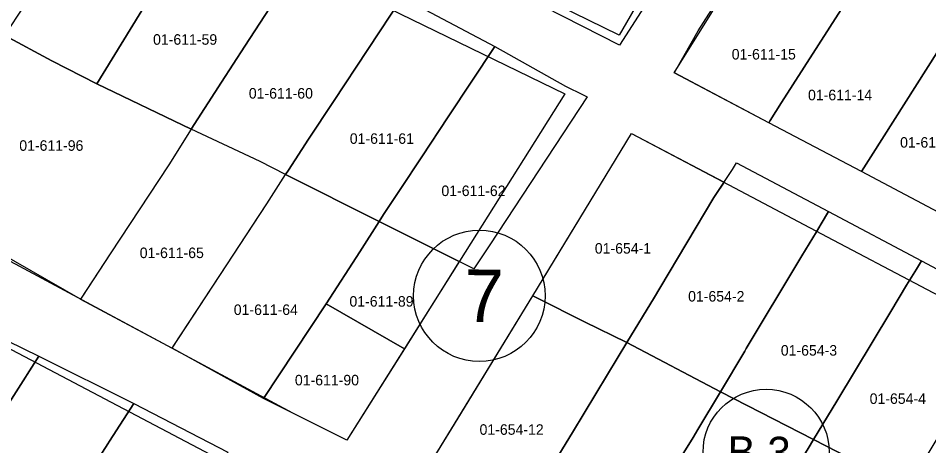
# Model space of a CAD drawing. Extents: x 413946 to 415528, y 4453939 to 4454944.
# Drawn here: x 415321.9 to 415408.5, y 4454255.5 to 4454296.2 of the extents above; entities that cross this region are included whole.
import ezdxf

# ---------------------------------------------------------------- set-up
doc = ezdxf.new("R2010")
doc.units = 0
for name, color, linetype in [('0_KADASTRO', 7, 'Continuous'), ('Level 27', 7, 'Continuous'), ('Level 29', 7, 'Continuous'), ('Level 32', 7, 'Continuous'), ('Level 58', 7, 'Continuous')]:
    doc.layers.add(name, color=color, linetype=linetype)

msp = doc.modelspace()

# ---------------------------------------------------------------- linework, layer by layer
at = {"layer": '0_KADASTRO'}
for p, q in [((415344.87, 4454282.52), (415338.33, 4454285.61)), ((415347.299, 4454281.3), (415344.87, 4454282.52)), ((415345.52, 4454278.51), (415347.299, 4454281.3)), ((415345.52, 4454278.51), (415347.299, 4454281.3)), ((415344.713, 4454277.282), (415345.52, 4454278.51)), ((415341.711, 4454272.71), (415344.713, 4454277.282)), ((415336.68, 4454265.01), (415341.711, 4454272.71)), ((415336.68, 4454265.01), (415341.711, 4454272.71)), ((415336.516, 4454264.759), (415336.68, 4454265.01)), ((415336.516, 4454264.759), (415336.68, 4454265.01))]:
    msp.add_line(p, q, dxfattribs=at)
for points in [[(415370.147, 4454298.145), (415370.29, 4454298.37), (415370.522, 4454298.736), (415375.18, 4454306.08), (415380.74, 4454314.65), (415388.85, 4454310.49), (415389.527, 4454310.143), (415389.638, 4454310.086), (415379.064, 4454293.578)], [(415320.6, 4454294.52), (415322.468, 4454297.361), (415325.21, 4454301.53), (415330.441, 4454309.851), (415331.25, 4454309.71), (415339.42, 4454305.742), (415334.22, 4454297.87), (415329.34, 4454289.92), (415325.07, 4454292.1)], [(415384.271, 4454290.959), (415384.42, 4454291.22), (415386.54, 4454294.94), (415394.832, 4454307.943), (415398.228, 4454305.991), (415403.85, 4454302.76), (415400.142, 4454296.976), (415394.47, 4454288.13), (415393.38, 4454286.42), (415393.251, 4454286.218)], [(415329.34, 4454289.92), (415334.22, 4454297.87), (415339.96, 4454306.56), (415340.288, 4454307.056), (415349.3, 4454302.612), (415349.04, 4454302.21), (415346.737, 4454298.64), (415343.417, 4454293.494), (415341.204, 4454290.065), (415338.33, 4454285.61)], [(415338.33, 4454285.61), (415341.204, 4454290.065), (415343.417, 4454293.494), (415346.737, 4454298.64), (415349.04, 4454302.21), (415349.3, 4454302.612), (415358.37, 4454298.14), (415355.11, 4454293.185), (415351.848, 4454288.227), (415349.484, 4454284.634), (415347.56, 4454281.71), (415347.299, 4454281.3), (415344.87, 4454282.52)], [(415393.251, 4454286.218), (415393.38, 4454286.42), (415394.47, 4454288.13), (415400.142, 4454296.976), (415403.85, 4454302.76), (415412.35, 4454297.78), (415409.733, 4454293.65), (415409.224, 4454292.847), (415403.18, 4454283.31), (415402.071, 4454281.56)], [(415347.299, 4454281.3), (415347.56, 4454281.71), (415349.484, 4454284.634), (415351.848, 4454288.227), (415355.11, 4454293.185), (415358.37, 4454298.14), (415367.18, 4454293.45), (415362.771, 4454286.779), (415360.258, 4454282.975), (415358.191, 4454279.847), (415356.62, 4454277.47), (415356.211, 4454276.826)], [(415402.071, 4454281.56), (415403.18, 4454283.31), (415409.224, 4454292.847), (415409.733, 4454293.65), (415412.35, 4454297.78), (415414.43, 4454296.61), (415421.1, 4454292.96), (415418.824, 4454289.336), (415418.398, 4454288.659), (415411.96, 4454278.41), (415410.983, 4454276.855)], [(415320.6, 4454294.52), (415325.07, 4454292.1), (415329.34, 4454289.92), (415338.33, 4454285.61), (415336.18, 4454282.22), (415330.607, 4454273.742), (415327.782, 4454269.443), (415310.71, 4454279.23), (415314.93, 4454285.73), (415319.2, 4454292.28)], [(415356.211, 4454276.826), (415356.62, 4454277.47), (415358.191, 4454279.847), (415360.258, 4454282.975), (415362.771, 4454286.779), (415367.18, 4454293.45), (415373.93, 4454289.7), (415375.61, 4454288.86), (415375.963, 4454288.668), (415366.72, 4454274.6), (415365.19, 4454272.318)], [(415370.799, 4454269.758), (415372.42, 4454272.417), (415380.204, 4454285.19), (415388.991, 4454280.552), (415388.21, 4454279.39), (415388.035, 4454279.097), (415382.901, 4454270.469), (415382.39, 4454269.61), (415379.76, 4454265.32), (415375.71, 4454267.29), (415371.26, 4454269.53), (415370.99, 4454269.664)], [(415379.76, 4454265.32), (415382.39, 4454269.61), (415382.901, 4454270.469), (415388.035, 4454279.097), (415388.21, 4454279.39), (415389.81, 4454281.77), (415390.187, 4454282.387), (415398.932, 4454277.779), (415398.23, 4454276.61), (415397.774, 4454275.85), (415396.398, 4454273.557), (415396.115, 4454273.085), (415391.11, 4454264.746), (415390.956, 4454264.489), (415388.64, 4454260.63)], [(415336.516, 4454264.759), (415341.711, 4454272.71), (415345.52, 4454278.51), (415347.299, 4454281.3), (415356.211, 4454276.826), (415354.37, 4454273.93), (415351.17, 4454268.99), (415345.191, 4454259.995)], [(415388.64, 4454260.63), (415390.956, 4454264.489), (415391.11, 4454264.746), (415396.115, 4454273.085), (415396.398, 4454273.557), (415397.774, 4454275.85), (415398.23, 4454276.61), (415398.932, 4454277.779), (415407.753, 4454273.084), (415407.28, 4454272.299), (415406.346, 4454270.749), (415404.84, 4454268.249), (415399.701, 4454259.716), (415397.51, 4454256.078)], [(415351.17, 4454268.99), (415354.37, 4454273.93), (415356.211, 4454276.826), (415363.81, 4454273.011), (415358.59, 4454264.7)], [(415397.51, 4454256.078), (415399.701, 4454259.716), (415404.84, 4454268.249), (415406.346, 4454270.749), (415407.28, 4454272.299), (415407.753, 4454273.084), (415416.575, 4454268.389), (415415.752, 4454267.019), (415414.926, 4454265.644), (415408.375, 4454254.731), (415406.435, 4454251.498), (415402.071, 4454253.738)], [(415360.395, 4454252.687), (415363.952, 4454258.524), (415370.799, 4454269.758), (415370.99, 4454269.664), (415371.26, 4454269.53), (415375.71, 4454267.29), (415379.76, 4454265.32), (415377.92, 4454262.28), (415374.57, 4454256.75), (415371.974, 4454252.517), (415370.397, 4454249.947), (415369.62, 4454248.68), (415369.353, 4454248.241)], [(415345.191, 4454259.995), (415351.17, 4454268.99), (415358.59, 4454264.7), (415353.123, 4454256.024)], [(415304.244, 4454251.662), (415304.822, 4454252.586), (415307.59, 4454257.01), (415310.464, 4454261.463), (415312.878, 4454265.201), (415314.912, 4454268.352), (415323.84, 4454264.02), (415321.451, 4454260.267), (415316.17, 4454251.97), (415315.25, 4454250.45), (415313.609, 4454247.855), (415313.152, 4454247.133)], [(415369.353, 4454248.241), (415369.62, 4454248.68), (415370.397, 4454249.947), (415371.974, 4454252.517), (415374.57, 4454256.75), (415377.92, 4454262.28), (415379.76, 4454265.32), (415388.64, 4454260.63), (415386.5, 4454257.02), (415386.07, 4454256.27), (415380.723, 4454247.74), (415378.506, 4454244.106), (415378.16, 4454243.54), (415373.236, 4454246.168)], [(415313.152, 4454247.133), (415313.609, 4454247.855), (415315.25, 4454250.45), (415316.17, 4454251.97), (415321.451, 4454260.267), (415323.84, 4454264.02), (415332.852, 4454259.512), (415330.56, 4454255.932), (415330.398, 4454255.679), (415324.527, 4454246.511), (415323.88, 4454245.5), (415322.27, 4454242.97), (415322.045, 4454242.612)], [(415378.16, 4454243.54), (415378.506, 4454244.106), (415380.723, 4454247.74), (415386.07, 4454256.27), (415386.5, 4454257.02), (415388.64, 4454260.63), (415397.51, 4454256.078), (415396.98, 4454255.23), (415396.01, 4454253.65), (415394.74, 4454251.48), (415389.707, 4454243.278), (415388.64, 4454241.54), (415387.14, 4454239.05)], [(415322.045, 4454242.612), (415322.27, 4454242.97), (415323.88, 4454245.5), (415324.527, 4454246.511), (415330.398, 4454255.679), (415330.56, 4454255.932), (415332.852, 4454259.512), (415341.818, 4454254.876), (415339.254, 4454250.888), (415336.928, 4454247.296), (415333.882, 4454242.592), (415330.96, 4454238.08), (415326.4, 4454240.398)], [(415387.14, 4454239.05), (415388.64, 4454241.54), (415389.707, 4454243.278), (415394.74, 4454251.48), (415396.01, 4454253.65), (415396.98, 4454255.23), (415397.51, 4454256.078), (415402.071, 4454253.738), (415406.435, 4454251.498), (415406.021, 4454250.817), (415404.432, 4454248.201), (415398.394, 4454238.259), (415395.96, 4454234.39)]]:
    msp.add_lwpolyline(points, close=True, dxfattribs=at)
for points in [[(415338.33, 4454285.61), (415336.18, 4454282.22), (415330.607, 4454273.742), (415327.97, 4454269.73), (415327.782, 4454269.443), (415336.516, 4454264.759)], [(415338.33, 4454285.61), (415336.18, 4454282.22), (415330.607, 4454273.742)], [(415347.299, 4454281.3), (415344.87, 4454282.52), (415338.33, 4454285.61)], [(415341.711, 4454272.71), (415344.713, 4454277.282), (415345.52, 4454278.51)], [(415330.607, 4454273.742), (415327.97, 4454269.73), (415327.782, 4454269.443), (415336.516, 4454264.759)]]:
    msp.add_lwpolyline(points, dxfattribs=at)
at = {"layer": 'Level 27'}
for p, q in [((415349.37, 4454257.902), (415347.971, 4454258.603)), ((415353.123, 4454256.024), (415348, 4454258.589))]:
    msp.add_line(p, q, dxfattribs=at)
for points in [[(415264.984, 4454348.669), (415274.805, 4454341.419), (415313.615, 4454312.821), (415331.254, 4454309.711), (415373.854, 4454288.964), (415353.123, 4454256.024)], [(415384.261, 4454290.964), (415394.832, 4454307.943), (415404.206, 4454322.537)], [(415395.636, 4454321.913), (415388.235, 4454310.508), (415379.011, 4454294.541), (415337.22, 4454315.01)], [(415435.463, 4454263.929), (415428.671, 4454267.515), (415419.823, 4454272.187), (415410.983, 4454276.855), (415402.071, 4454281.56), (415393.251, 4454286.218), (415384.261, 4454290.964)], [(415348, 4454258.589), (415316.463, 4454275.52), (415299.321, 4454286.699), (415298.557, 4454287.228)], [(415411.737, 4454226.631), (415404.86, 4454229.93), (415395.96, 4454234.39), (415387.14, 4454239.05), (415378.16, 4454243.54), (415369.353, 4454248.241), (415360.395, 4454252.687), (415370.799, 4454269.758), (415380.205, 4454285.19)]]:
    msp.add_lwpolyline(points, dxfattribs=at)
at = {"layer": 'Level 29'}
for points in [[(415232.242, 4454327.688), (415238.632, 4454322.678), (415305.277, 4454273.024), (415348.994, 4454250.006), (415329.113, 4454217.728), (415276.059, 4454244.982), (415280.991, 4454253.982), (415279.542, 4454257.977), (415222.956, 4454299.737), (415209.749, 4454309.823)], [(415380.205, 4454285.19), (415389.983, 4454280.028), (415398.802, 4454275.37), (415407.715, 4454270.665), (415416.554, 4454265.997), (415425.403, 4454261.325), (415431.656, 4454258.024)]]:
    msp.add_lwpolyline(points, dxfattribs=at)
at = {"layer": 'Level 32'}
msp.add_circle((415392.992, 4454254.86), 6, dxfattribs=at)
at = {"layer": 'Level 58'}
msp.add_circle((415365.726, 4454269.751), 6.25, dxfattribs=at)

# ---------------------------------------------------------------- texts
at = {"layer": '0_KADASTRO'}
for s, p in [('01-611-59', (415334.697, 4454293.631)), ('01-611-15', (415389.721, 4454292.225)), ('01-611-60', (415343.802, 4454288.509)), ('01-611-14', (415396.977, 4454288.347)), ('01-611-61', (415353.404, 4454284.205)), ('01-611-96', (415321.974, 4454283.544)), ('01-611-13', (415405.733, 4454283.844)), ('01-611-62', (415362.115, 4454279.238)), ('01-611-65', (415333.428, 4454273.339)), ('01-654-1', (415376.703, 4454273.765)), ('01-611-89', (415353.369, 4454268.721)), ('01-654-2', (415385.575, 4454269.204)), ('01-611-64', (415342.372, 4454267.93)), ('01-654-3', (415394.39, 4454264.062)), ('01-611-90', (415348.183, 4454261.233)), ('01-654-4', (415402.838, 4454259.471)), ('01-654-12', (415365.743, 4454256.532))]:
    msp.add_text(s, height=1, dxfattribs=at).set_placement(p)
at = {"layer": 'Level 32'}
msp.add_text('B 3', height=3, rotation=359.4141, dxfattribs=at).set_placement((415389.293, 4454253.398))
at = {"layer": 'Level 58'}
msp.add_text('7', height=5, rotation=359.4141, dxfattribs=at).set_placement((415364.283, 4454267.267))

doc.saveas('drawing.dxf')
